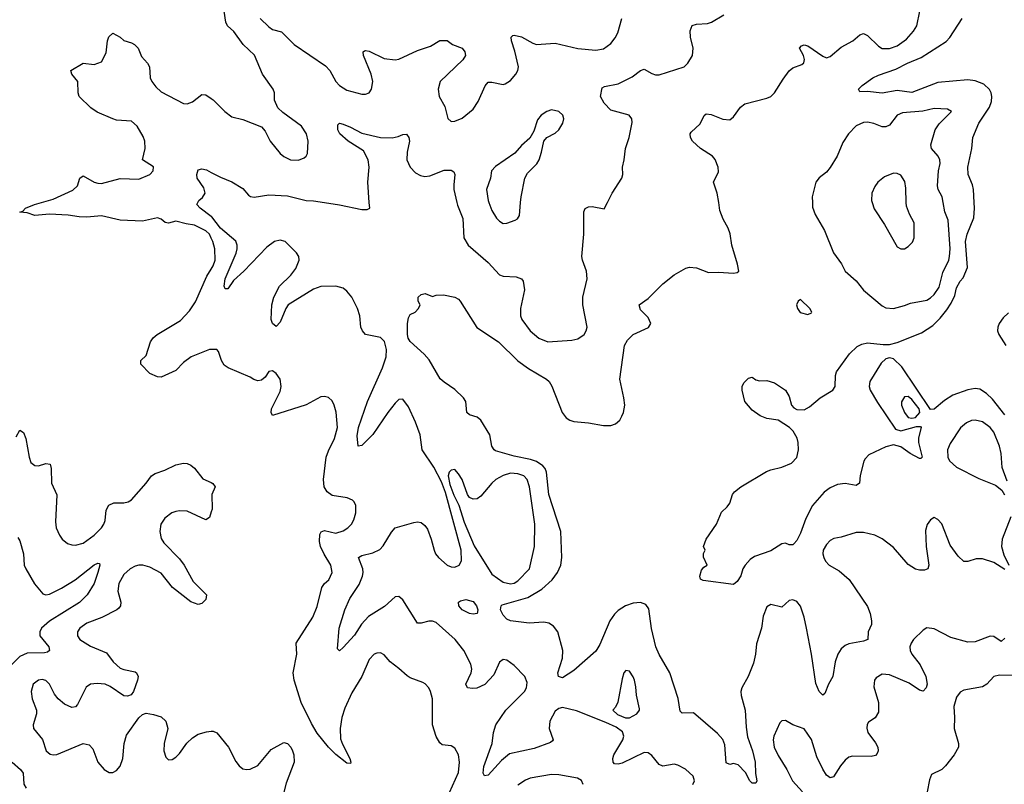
# Model space of a CAD drawing. Header units: inches. Extents: x 1834610 to 2027685, y 642842 to 774116.
# Tile 350 of 632: x 1968969 to 1974267, y 686871 to 690983. Entities that reach past the tile are written whole.
import ezdxf

# ---------------------------------------------------------------- set-up
doc = ezdxf.new("R2010")
doc.units = ezdxf.units.IN
doc.header["$MEASUREMENT"] = 0
for name, color, linetype in [('B9668', 7, 'Continuous'), ('B9669', 7, 'Continuous'), ('B9678', 7, 'Continuous'), ('B9679', 7, 'Continuous')]:
    doc.layers.add(name, color=color, linetype=linetype)

msp = doc.modelspace()

# ---------------------------------------------------------------- linework, layer by layer
at = {"layer": 'B9668', "color": 5}
for points, elevation in [([(1970000, 689808.2), (1969990, 689829.8), (1969970, 689847.1), (1969910, 689878.1), (1969864.6, 689884.6), (1969810, 689899.8), (1969770, 689888.6), (1969751.6, 689891.6), (1969730.4, 689910.4), (1969710, 689917.9), (1969630, 689899.6), (1969510, 689905), (1969410, 689927.9), (1969330, 689920.7), (1969290, 689922.3), (1969230, 689932.5), (1969130, 689936.7), (1969050, 689929.9), (1969010, 689944.2), (1968970, 689948.7), (1968986.6, 689953.4), (1969001.2, 689970), (1969049.3, 689990), (1969086.4, 690000)], 280), ([(1970000, 689925.2), (1969939.7, 689970), (1969922.9, 689990), (1969927.6, 690000)], 260), ([(1970000, 689209.8), (1969990, 689209.8), (1969892, 689170), (1969850, 689140.3), (1969810, 689096.4), (1969730, 689060.3), (1969710, 689062.2), (1969670, 689081.1), (1969621.6, 689130), (1969621.2, 689150), (1969650, 689176.3), (1969672.9, 689250), (1969687.8, 689272.2), (1969709.5, 689290.5), (1969834.2, 689365.8), (1969883.3, 689416.7), (1969914.6, 689465.4), (1969976.8, 689603.2), (1970000, 689642)], 280), ([(1968950, 688739.3), (1968970, 688776.3), (1968990, 688763), (1969002.6, 688730), (1969019.4, 688630), (1969030, 688601.7), (1969050, 688586), (1969070, 688582.8), (1969110, 688596), (1969132.8, 688592.8), (1969138.5, 688570), (1969141.2, 688490), (1969168.4, 688428.4), (1969162, 688282), (1969165, 688250), (1969183.6, 688210), (1969198.7, 688190), (1969226.2, 688166.2), (1969250, 688158), (1969270, 688157.6), (1969310, 688168.5), (1969370, 688211.1), (1969408.7, 688250), (1969422.2, 688270), (1969428.9, 688290), (1969434.3, 688345.7), (1969448.2, 688371.8), (1969475, 688385), (1969530, 688384.7), (1969553.3, 688390), (1969570, 688401.5), (1969650.4, 688489.6), (1969678.3, 688530), (1969697.3, 688542.7), (1969750, 688560.2), (1969810, 688589.1), (1969850, 688597.3), (1969870, 688596.1), (1969890, 688587.8), (1969910, 688570.2), (1969954.6, 688514.6), (1970000, 688493.5)], 280), ([(1970000, 688335.6), (1969990, 688306.6), (1969970, 688293.3), (1969870, 688340.2), (1969830, 688342.2), (1969810, 688337.5), (1969788.7, 688330), (1969750, 688302.6), (1969729.3, 688270), (1969722.6, 688230), (1969730, 688193.4), (1969745, 688170), (1969830, 688082.8), (1969854, 688050), (1969902.2, 687962.2), (1969974.4, 687890), (1969970, 687864.5), (1969950, 687843), (1969930, 687837.2), (1969890, 687851.9), (1969791, 687930), (1969730, 688006.6), (1969670, 688038.3), (1969631.1, 688048.9), (1969611, 688049), (1969590, 688044.5), (1969563.7, 688030), (1969530, 687998.9), (1969503.5, 687950), (1969496.9, 687910), (1969513.6, 687850), (1969511.5, 687830), (1969502.2, 687817.8), (1969491.6, 687808.4), (1969411.6, 687768.4), (1969330, 687737.1), (1969292.9, 687710), (1969280.3, 687690), (1969280.9, 687670), (1969292.9, 687650), (1969350, 687614.5), (1969437.2, 687577.2), (1969471.7, 687530), (1969510, 687496), (1969530, 687487.4), (1969590, 687475.5), (1969597.3, 687470), (1969606, 687450), (1969603.1, 687430), (1969581.6, 687370), (1969568.4, 687351.6), (1969550, 687344.5), (1969530, 687347.3), (1969456.9, 687396.9), (1969430, 687409.8), (1969386.4, 687413.6), (1969350.3, 687409.7), (1969327.3, 687392.7), (1969280.9, 687299.1), (1969270, 687287.2), (1969250, 687283.9), (1969210, 687302.4), (1969176.8, 687330), (1969156.1, 687356.1), (1969129.8, 687409.8), (1969110, 687429.7), (1969090, 687434), (1969070, 687431.1), (1969042.6, 687410), (1969030.3, 687370), (1969035.8, 687330), (1969059.3, 687270), (1969059.7, 687250), (1969042.2, 687190), (1969043.9, 687170), (1969091.6, 687111.6), (1969111.2, 687051.2), (1969133.6, 687033.6), (1969150, 687029), (1969170, 687031.5), (1969310, 687090.2), (1969343, 687083), (1969362, 687062), (1969390.3, 686990), (1969423.1, 686950), (1969450, 686934.9), (1969470, 686934.9), (1969490, 686945.3), (1969510, 686968.7), (1969524.6, 687010), (1969531.8, 687090), (1969544.8, 687135.2), (1969610, 687228.2), (1969630, 687246.4), (1969650, 687253.7), (1969690, 687246.7), (1969730, 687232.7), (1969755.5, 687210), (1969765.5, 687170), (1969746, 687090), (1969744.9, 687050), (1969756.3, 687016.3), (1969770, 687002.8), (1969790, 687004), (1969810, 687016.3), (1969830, 687036.3), (1969868.4, 687091.6), (1969899.3, 687120.7), (1969930, 687141.1), (1969973.7, 687153.7), (1970000, 687155.6)], 280), ([(1968958.9, 688198.9), (1968970, 688181), (1968989.3, 688110), (1968993.5, 688050), (1969002.2, 688030), (1969048.5, 687948.5), (1969094.4, 687894.4), (1969110, 687890.2), (1969130, 687893.7), (1969194.9, 687925.1), (1969267.2, 687970), (1969370, 688050.3), (1969390, 688060.5), (1969398, 688058), (1969400.5, 688050), (1969390.2, 688010.2), (1969370, 687951.6), (1969333, 687890), (1969290.8, 687849.2), (1969130, 687747.7), (1969087.3, 687710), (1969077.4, 687690), (1969078, 687670), (1969125.2, 687610), (1969130.2, 687589.8), (1969119, 687581), (1969102.7, 687577.3), (1969010, 687576.5), (1968970, 687558.8), (1968920.9, 687510)], 260), ([(1968929.6, 686989.6), (1968974, 686950), (1968987.2, 686930), (1968991.3, 686871.3), (1969004.6, 686850)], 260)]:
    msp.add_lwpolyline(points, dxfattribs=dict(at, elevation=elevation))
at = {"layer": 'B9669', "color": 5}
for points, elevation in [([(1969086.4, 690000), (1969150, 690017.1), (1969254.5, 690065.5), (1969280.2, 690090), (1969293, 690130), (1969310, 690143.6), (1969370, 690110.1), (1969390, 690103.5), (1969410, 690103), (1969510, 690129.5), (1969610, 690126.3), (1969669.6, 690150), (1969687.8, 690170), (1969690, 690192.7), (1969629.6, 690230), (1969644.4, 690290), (1969641.8, 690330), (1969634.3, 690354.3), (1969602, 690410), (1969570, 690437.2), (1969490, 690443), (1969470, 690449.3), (1969386.6, 690486.6), (1969352.7, 690510), (1969288.8, 690570), (1969283.5, 690590), (1969282.2, 690650), (1969249.6, 690690), (1969243.7, 690710), (1969310, 690748.8), (1969370, 690743.1), (1969410, 690756.4), (1969435.3, 690804.7), (1969441.7, 690870), (1969448.3, 690891.7), (1969470, 690910.6), (1969510, 690888.4), (1969530, 690870.5), (1969570, 690859.5), (1969587.3, 690850), (1969606.4, 690830), (1969624.7, 690784.7), (1969656.9, 690750), (1969667.9, 690730), (1969671.3, 690670), (1969680.8, 690650), (1969701.5, 690621.5), (1969730, 690595.9), (1969850, 690532.9), (1969870, 690530.1), (1969899.3, 690540.7), (1969950, 690580.7), (1969970, 690578.8), (1970000, 690558.8)], 280), ([(1969927.6, 690000), (1969932.3, 690010), (1969953.5, 690026.5), (1969966.9, 690050), (1969959.5, 690079.5), (1969923.5, 690130), (1969921.6, 690150), (1969930, 690174.9), (1969950, 690181.5), (1969975, 690175), (1970000, 690161.9)], 260)]:
    msp.add_lwpolyline(points, dxfattribs=dict(at, elevation=elevation))
at = {"layer": 'B9678', "color": 5}
for points, elevation in [([(1970609.2, 690000), (1970690, 689987.6), (1970810, 689962.4), (1970838.5, 689961.5), (1970852.6, 689970), (1970850.5, 690000)], 260), ([(1974270, 688025.7), (1974210, 688062.8), (1974150, 688083.5), (1974116.1, 688083.9), (1974070, 688069.6), (1974049.6, 688069.6), (1974018.6, 688098.6), (1973976.4, 688156.4), (1973930, 688272.3), (1973910, 688294.5), (1973890, 688305.2), (1973870, 688294), (1973852.5, 688267.5), (1973843.4, 688236.6), (1973847.2, 688150), (1973860.5, 688050), (1973854.8, 688030), (1973837.6, 688022.4), (1973810, 688022.6), (1973790, 688028.5), (1973750, 688052.2), (1973670, 688144.4), (1973610, 688191.2), (1973570, 688211.2), (1973510, 688224.7), (1973470, 688224.2), (1973390, 688199.6), (1973350, 688193), (1973330, 688181.3), (1973310, 688160.5), (1973293.1, 688130), (1973290.3, 688110), (1973295.3, 688090), (1973305.3, 688070), (1973324.2, 688050), (1973378, 688018), (1973431.8, 687971.8), (1973530, 687826.8), (1973544.4, 687790), (1973552.7, 687750), (1973552.4, 687730), (1973534.4, 687690), (1973533.4, 687650), (1973510, 687639.7), (1973430, 687626.6), (1973410, 687616.8), (1973390, 687599.7), (1973372, 687570), (1973356.5, 687530), (1973344.2, 687450), (1973320.3, 687410), (1973300.5, 687359.5), (1973290, 687349.6), (1973270, 687369.6), (1973252.4, 687412.4), (1973229.9, 687570), (1973202.6, 687710), (1973189.3, 687770), (1973170, 687828.2), (1973150, 687854.3), (1973130, 687863.6), (1973110, 687859.3), (1973070, 687822.7), (1973010, 687837), (1972990, 687826), (1972970, 687775.3), (1972961.3, 687710), (1972934.3, 687625.7), (1972929.1, 687570), (1972917, 687523), (1972888.6, 687451.4), (1972854.5, 687390), (1972849.5, 687370), (1972851.1, 687348.9), (1972873.3, 687270), (1972878.3, 687178.3), (1972886.1, 687126.1), (1972911.6, 687050), (1972926, 686990), (1972928.6, 686928.6), (1972935.3, 686890), (1972930, 686877.2), (1972910, 686876.9), (1972896.9, 686890), (1972874.2, 686934.2), (1972835.2, 686975.2), (1972810, 686983.1), (1972790, 686978), (1972770, 686986.6), (1972763.8, 687083.8), (1972751.8, 687111.8), (1972723.1, 687143.1), (1972595.2, 687255.2), (1972533.8, 687253.8), (1972523.5, 687263.5), (1972513, 687333), (1972467.7, 687470), (1972410, 687569.7), (1972392.9, 687610), (1972368.3, 687708.3), (1972353.9, 687813.9), (1972338.3, 687838.3), (1972310, 687848), (1972270, 687845), (1972229.2, 687830.8), (1972190, 687805.2), (1972170, 687786.2), (1972144.1, 687750), (1972090, 687622.4), (1972070, 687587.1), (1971950, 687483.1), (1971890, 687444), (1971868.2, 687450), (1971864.7, 687470), (1971889.7, 687550), (1971891.1, 687590), (1971864.5, 687690), (1971841.7, 687721.7), (1971817.1, 687737.1), (1971790, 687743.2), (1971710, 687737.7), (1971610, 687749.9), (1971590, 687759.1), (1971570, 687780.3), (1971556.9, 687810), (1971559.3, 687830), (1971564.8, 687835.2), (1971703.8, 687876.2), (1971779.1, 687920.9), (1971834.3, 687970), (1971862.9, 688010), (1971881.1, 688050), (1971886, 688090), (1971880.2, 688230), (1971815.7, 688430), (1971803.5, 688550), (1971796.2, 688570), (1971784.5, 688584.5), (1971750, 688606.5), (1971717.5, 688617.5), (1971630, 688635.3), (1971530, 688663.5), (1971521.7, 688670), (1971509, 688690), (1971499.4, 688750), (1971450, 688828.4), (1971430, 688845.1), (1971390, 688858.3), (1971375.1, 688870), (1971368.9, 688930), (1971357.6, 688950), (1971310, 688994.8), (1971253, 689033), (1971232.1, 689052.1), (1971172.9, 689152.9), (1971144.7, 689184.7), (1971070, 689251.5), (1971059.3, 689270), (1971055.3, 689290), (1971055.8, 689350), (1971061, 689379), (1971070, 689398), (1971098, 689410), (1971115.3, 689430), (1971124, 689450), (1971113.2, 689470), (1971114, 689490), (1971130, 689506), (1971150.4, 689510.4), (1971190, 689494.8), (1971210, 689500.7), (1971250, 689502.8), (1971310, 689490.8), (1971330, 689480.7), (1971339.1, 689470), (1971428.2, 689328.2), (1971545.3, 689250), (1971648.9, 689148.9), (1971707.6, 689107.6), (1971804.4, 689050), (1971817.6, 689037.6), (1971832.3, 689012.3), (1971888.6, 688870), (1971910, 688842.2), (1971928.6, 688828.6), (1971950, 688821.9), (1972030, 688814.6), (1972110, 688800.9), (1972150, 688801.2), (1972175.6, 688810), (1972198.3, 688830), (1972209.7, 688850), (1972218, 688870), (1972224.5, 688910), (1972220.4, 688950), (1972197.6, 689050), (1972223.5, 689230), (1972239.8, 689260.2), (1972269.8, 689290.2), (1972352.9, 689327.1), (1972365.1, 689350), (1972350, 689380.7), (1972310, 689422), (1972302, 689450), (1972350, 689484), (1972430, 689562.4), (1972490, 689610.3), (1972552.7, 689647.3), (1972572.3, 689652.3), (1972610, 689648.7), (1972676.2, 689623.8), (1972730, 689625.5), (1972810, 689620.5), (1972830, 689622.8), (1972839, 689630), (1972832.1, 689667.9), (1972800.4, 689770), (1972792, 689832), (1972781.5, 689861.5), (1972753.6, 689910), (1972737.1, 689957.1), (1972730.5, 690000)], 240), ([(1971322.1, 690000), (1971325.5, 689985.5), (1971353.5, 689913.5), (1971358.9, 689810), (1971382.6, 689770), (1971490, 689677.2), (1971550, 689610.4), (1971570, 689603.1), (1971639.9, 689599.9), (1971668.7, 689588.7), (1971677.5, 689577.5), (1971685.3, 689530), (1971663.6, 689430), (1971663.2, 689390), (1971670.3, 689370), (1971716.1, 689310), (1971762, 689270), (1971811.2, 689251.2), (1971940.6, 689259.4), (1971972.7, 689267.3), (1972006, 689290), (1972017.2, 689310), (1972022, 689330), (1971998.7, 689450), (1971999.8, 689490), (1972023, 689590), (1972018.3, 689630), (1971997.2, 689690), (1971994.6, 689710), (1972005, 689830), (1972004.5, 689950), (1972012.5, 689967.5), (1972030, 689977.3), (1972050, 689979.1), (1972114.6, 689965.4), (1972131.6, 690000)], 260), ([(1971494, 690000), (1971510, 689956.3), (1971535.5, 689915.5), (1971550, 689899.3), (1971570, 689887.3), (1971590, 689888), (1971635.5, 689904.5), (1971647.2, 689912.8), (1971658.7, 689930), (1971664.6, 690000)], 280), ([(1974270, 688857.4), (1974202.6, 688942.6), (1974171.9, 688971.9), (1974135.6, 688995.6), (1974110, 689000.3), (1974070, 688993.1), (1973990, 688964), (1973945.3, 688934.7), (1973890, 688888.1), (1973870, 688886.4), (1973716.4, 689116.4), (1973670, 689159.3), (1973650, 689164.5), (1973630, 689159.1), (1973604.8, 689135.2), (1973543.4, 689036.6), (1973539.3, 689010), (1973545.4, 688990), (1973584, 688924), (1973681.6, 688781.6), (1973710, 688771.5), (1973794.6, 688794.6), (1973815.7, 688795.7), (1973820.2, 688790), (1973806, 688734), (1973805.4, 688710), (1973825.5, 688630), (1973817.8, 688622.2), (1973810, 688622.2), (1973759.8, 688650), (1973710, 688686.4), (1973670, 688695.8), (1973630, 688685), (1973538, 688642), (1973517.9, 688622.1), (1973511.7, 688608.3), (1973492.1, 688532.1), (1973488, 688490), (1973470, 688478), (1973410, 688488.5), (1973370, 688483.6), (1973330, 688465.5), (1973297.7, 688442.3), (1973234.9, 688370), (1973199.8, 688300.2), (1973170, 688222), (1973150, 688182.7), (1973135.3, 688164.7), (1973130, 688159.3), (1973110, 688158), (1973090, 688167), (1973070, 688163.7), (1973010, 688126.9), (1972923.5, 688096.5), (1972900.3, 688079.7), (1972872.6, 688050), (1972860.3, 688030), (1972850, 687992.7), (1972830, 687960.9), (1972810, 687945.2), (1972646, 687966), (1972633.2, 687973.2), (1972629.3, 687990), (1972638, 688022), (1972650, 688038), (1972668, 688050), (1972648.4, 688091.6), (1972648.4, 688111.6), (1972658, 688130), (1972648, 688150), (1972662, 688190), (1972718, 688270), (1972745.2, 688334.8), (1972776.5, 688363.5), (1972790, 688382), (1972804, 688430), (1972815.5, 688444.5), (1972848.7, 688470), (1972987.3, 688552.7), (1973010, 688562.6), (1973070, 688576.5), (1973121.3, 688598.7), (1973151.1, 688628.9), (1973160.2, 688670), (1973158.5, 688710), (1973152.6, 688732.6), (1973130.5, 688770.5), (1973110.6, 688790.6), (1973050, 688829.7), (1972990, 688838.7), (1972953.1, 688853.1), (1972910, 688882.7), (1972870, 688929.2), (1972856, 688990), (1972857.2, 689010), (1972865.2, 689030), (1972890, 689056), (1972910, 689061), (1972930, 689046), (1972950, 689041), (1972990, 689042.8), (1973030, 689030.7), (1973090.3, 688990.3), (1973110, 688956), (1973122.6, 688910), (1973135.3, 688895.3), (1973150, 688886.7), (1973190, 688885), (1973219.4, 688900.6), (1973275.8, 688950), (1973344.2, 688990), (1973356.9, 689010), (1973359.5, 689070), (1973364.5, 689090), (1973434, 689186), (1973475.3, 689224.7), (1973501.2, 689238.8), (1973530, 689245.5), (1973615.9, 689235.9), (1973650, 689236.8), (1973690, 689246.4), (1973821.1, 689298.9), (1973881.9, 689338.1), (1973922.4, 689377.6), (1973957.8, 689422.2), (1973980.6, 689459.4), (1973999.9, 689500.1), (1974010, 689540.5), (1974030, 689577.1), (1974045.1, 689594.9), (1974069.4, 689650), (1974058.8, 689790), (1974067, 689830), (1974102.4, 689917.6), (1974106.8, 689970), (1974105.1, 690000)], 220), ([(1973234.7, 690000), (1973235.8, 689975.8), (1973250, 689934.8), (1973300.3, 689850), (1973348.5, 689728.5), (1973390.7, 689670), (1973410.7, 689630), (1973470, 689579.5), (1973510, 689528.5), (1973610, 689444.6), (1973630, 689433.7), (1973670, 689430.3), (1973730, 689446.7), (1973762.2, 689457.8), (1973850, 689475.5), (1973870, 689486.7), (1973890, 689505.8), (1973915.9, 689544.1), (1973936.4, 689623.6), (1973967.7, 689690), (1973972.8, 689710), (1973974.8, 689750), (1973964.5, 689904.5), (1973947.5, 689950), (1973938.3, 690000)], 240), ([(1973556.1, 690000), (1973566.7, 689966.7), (1973621.8, 689881.8), (1973690, 689761), (1973710, 689750.8), (1973730, 689750.8), (1973750, 689762.8), (1973773.1, 689786.9), (1973781.6, 689810), (1973781.1, 689890), (1973756.5, 689936.5), (1973740, 689980), (1973739.6, 690000)], 260), ([(1972590.7, 686870), (1972599.4, 686890), (1972593.6, 686913.6), (1972551.5, 686951.5), (1972510, 686974.4), (1972490, 686978.9), (1972430, 686968.3), (1972410, 686976.4), (1972370, 687026), (1972350, 687040.4), (1972330, 687041.7), (1972210, 686985), (1972190, 686979.3), (1972170, 686981.3), (1972162, 686990), (1972159.8, 687010), (1972166.3, 687030), (1972215, 687110), (1972219.1, 687130), (1972212.2, 687152.2), (1972178.3, 687178.3), (1972123.5, 687203.5), (1971965.3, 687265.3), (1971890, 687284.1), (1971870, 687279.1), (1971850, 687263.4), (1971822.3, 687210), (1971817.6, 687170), (1971838.9, 687110), (1971836.2, 687103.8), (1971825.1, 687094.9), (1971736.5, 687063.5), (1971605.3, 687034.7), (1971560.8, 686999.2), (1971490, 686919.7), (1971470, 686916.2), (1971463.8, 686930), (1971466.3, 686966.3), (1971510.8, 687090), (1971518.3, 687150), (1971531.2, 687190), (1971584.5, 687270), (1971685.2, 687370), (1971696.7, 687390), (1971699, 687419), (1971686.3, 687450), (1971630, 687509.9), (1971590, 687539.1), (1971570, 687542.8), (1971550, 687527.6), (1971520.8, 687459.2), (1971472.7, 687407.3), (1971428.4, 687388.4), (1971405.2, 687385.2), (1971379.3, 687390), (1971369.7, 687410), (1971398.7, 687470), (1971402.2, 687490), (1971397, 687517), (1971358.7, 687590), (1971312.4, 687650), (1971210, 687740.2), (1971190, 687748), (1971170, 687748.9), (1971130, 687737.6), (1971110, 687738), (1971030, 687863.6), (1971010, 687881.6), (1970990, 687878.9), (1970932.4, 687827.6), (1970846.4, 687773.6), (1970808.2, 687731.8), (1970770, 687673.7), (1970710, 687606.3), (1970689.3, 687589.3), (1970680.1, 687600.1), (1970688.9, 687711.1), (1970719.3, 687810), (1970744.8, 687870), (1970795, 687945), (1970813.1, 687990), (1970817.6, 688010), (1970815.3, 688030), (1970791.8, 688090), (1970810, 688101.7), (1970870, 688116.5), (1970906.6, 688133.4), (1970925.8, 688154.2), (1970970, 688227.7), (1970990, 688250.5), (1971090, 688279.3), (1971110, 688282.4), (1971130, 688279.3), (1971150, 688263), (1971162.6, 688242.6), (1971183.6, 688190), (1971198.5, 688130), (1971206.9, 688110), (1971223.2, 688090), (1971270, 688050.2), (1971290, 688040.6), (1971310, 688038.8), (1971334.5, 688050), (1971346.9, 688073.1), (1971344.1, 688130), (1971259.5, 688439.5), (1971238.2, 688498.2), (1971197.2, 688577.2), (1971134, 688670), (1971123.2, 688750), (1971098.2, 688818.2), (1971061.3, 688901.3), (1971030, 688941.4), (1971010, 688939.8), (1970990, 688920.3), (1970949.4, 688870), (1970870, 688752.2), (1970810, 688693.6), (1970789.8, 688689.8), (1970784.7, 688744.7), (1970792, 688790), (1970840.5, 688930), (1970921.1, 689110), (1970940.6, 689170), (1970942.9, 689210), (1970932, 689252), (1970910, 689274.2), (1970830, 689289.6), (1970813, 689310), (1970804.8, 689330), (1970799.4, 689390), (1970787.3, 689430), (1970755.6, 689490), (1970730, 689523.1), (1970710, 689539.1), (1970669.9, 689549.9), (1970590, 689548.1), (1970550, 689533.2), (1970414, 689450), (1970400.7, 689430), (1970370, 689357.2), (1970350, 689332.7), (1970330, 689349.5), (1970322.4, 689370), (1970326.7, 689450), (1970335.8, 689490), (1970367.6, 689550), (1970428.8, 689610), (1970454.6, 689645.4), (1970473.5, 689690), (1970471.7, 689710), (1970458, 689730), (1970397.6, 689790), (1970370, 689797.1), (1970340.3, 689790), (1970299.4, 689760.6), (1970175.3, 689630), (1970120, 689580), (1970090, 689535.1), (1970075.3, 689535.3), (1970069.8, 689549.8), (1970074.5, 689590), (1970133.3, 689726.7), (1970140.1, 689750), (1970139.9, 689770), (1970131.5, 689791.5), (1970050, 689862.4), (1970003, 689923), (1970000, 689925.2)], 260), ([(1970000, 689642), (1970010, 689658.8), (1970021.9, 689690), (1970019.3, 689750), (1970008.4, 689790), (1970000, 689808.2)], 280), ([(1974290, 689406.3), (1974260, 689380), (1974239.3, 689350), (1974232.4, 689330), (1974230.9, 689310), (1974236.8, 689290), (1974275.1, 689230)], 220), ([(1971265.8, 686790), (1971330, 686933.4), (1971335.6, 686990), (1971329.8, 687030), (1971310, 687065.1), (1971290, 687076.9), (1971243.1, 687083.1), (1971230, 687093.3), (1971210, 687127.8), (1971190.4, 687190.4), (1971189.8, 687329.8), (1971179.7, 687370), (1971169.8, 687389.8), (1971150.9, 687410.9), (1971138.2, 687418.2), (1971070, 687443.1), (1971053.4, 687453.4), (1971010, 687494.3), (1970962.9, 687530), (1970930, 687567), (1970910, 687577.6), (1970890, 687576.9), (1970877.3, 687570), (1970850, 687542), (1970809.3, 687450), (1970756.5, 687363.5), (1970719.4, 687280.6), (1970702.1, 687230), (1970692.9, 687170), (1970695.5, 687115.5), (1970705.7, 687085.7), (1970744.9, 687010), (1970751.6, 686990), (1970750, 686982), (1970730, 686983.6), (1970670, 687030.9), (1970630.9, 687070), (1970570, 687145.1), (1970538.6, 687198.6), (1970483.7, 687310), (1970446.6, 687430), (1970441.2, 687470), (1970459.8, 687570), (1970456, 687630), (1970547, 687770), (1970570, 687827.7), (1970595.6, 687930), (1970609.7, 687950), (1970632.1, 687970), (1970650.7, 688010), (1970644, 688050), (1970607.9, 688107.9), (1970588.4, 688150), (1970582.5, 688177.5), (1970584.9, 688215.1), (1970591.3, 688228.7), (1970610, 688236.4), (1970670, 688221.8), (1970710, 688233.6), (1970735.1, 688250), (1970754, 688270), (1970767.2, 688292.8), (1970778, 688330), (1970777.7, 688370), (1970769.8, 688389.8), (1970759.1, 688399.1), (1970730.7, 688410.7), (1970650, 688423.5), (1970623.2, 688443.2), (1970607.6, 688470), (1970603.1, 688510), (1970618.2, 688630), (1970630, 688664.4), (1970663.2, 688730), (1970678.4, 688790), (1970672, 688872), (1970661.7, 688910), (1970650, 688932.7), (1970630, 688951.8), (1970610, 688956.2), (1970590, 688954), (1970510, 688911), (1970330, 688854), (1970322, 688870), (1970324.2, 688890), (1970370, 688983), (1970376.2, 689010), (1970370.8, 689050), (1970350, 689080.5), (1970330, 689095.1), (1970310, 689091.8), (1970290, 689060.5), (1970270, 689045.1), (1970250, 689041.1), (1970228.5, 689048.5), (1970210, 689060.7), (1970091, 689111), (1970070, 689125.6), (1970054.3, 689150), (1970039.3, 689199.3), (1970029.7, 689209.7), (1970000, 689209.8)], 280), ([(1974282, 688502), (1974254.8, 688574.8), (1974249.5, 688650), (1974241.9, 688690), (1974210, 688765.3), (1974190, 688790.6), (1974150, 688819.4), (1974110.2, 688829.8), (1974090, 688827.7), (1974064.4, 688815.6), (1974031.6, 688788.4), (1973975.8, 688704.2), (1973961.8, 688670), (1973962.7, 688630), (1973972.7, 688610), (1974010, 688576.3), (1974130, 688515.1), (1974219.7, 688479.7), (1974253, 688453), (1974268.1, 688428.1)], 240), ([(1970000, 688493.5), (1970009.2, 688489.2), (1970021.1, 688470), (1970003.7, 688430), (1970005, 688350), (1970000, 688335.6)], 280), ([(1974302, 688310), (1974254.9, 688190), (1974251.1, 688150), (1974264.3, 688104.3), (1974291.8, 688050)], 240), ([(1974270, 687656), (1974250, 687639.5), (1974210, 687666.3), (1974190, 687668.2), (1974110, 687636.4), (1974070, 687634.3), (1973980.1, 687660.1), (1973890, 687707.6), (1973850, 687711.8), (1973830, 687699.5), (1973778.4, 687650), (1973765.3, 687630), (1973759.5, 687610), (1973761.1, 687590), (1973768.8, 687570), (1973813.9, 687513.9), (1973844.5, 687450), (1973852, 687410), (1973846.4, 687390), (1973830, 687371.8), (1973810, 687376.9), (1973754.9, 687414.9), (1973650, 687460.3), (1973610, 687462.6), (1973577.2, 687442.8), (1973568.5, 687430), (1973564.2, 687395.8), (1973590.3, 687310), (1973590, 687258), (1973572.1, 687227.9), (1973535.9, 687204.1), (1973528.3, 687191.7), (1973526.6, 687173.4), (1973532.7, 687150), (1973573.9, 687093.9), (1973586, 687070), (1973588.4, 687050), (1973583.4, 687036.6), (1973574.3, 687025.7), (1973550, 687019.7), (1973450, 687021.7), (1973430, 687017.4), (1973410, 687000.5), (1973386.5, 686970), (1973348.5, 686911.5), (1973330, 686906), (1973323.7, 686910), (1973310, 686920.7), (1973290, 686951.6), (1973258.4, 687018.4), (1973230, 687111.3), (1973190, 687169.5), (1973130, 687189.7), (1973090, 687213.6), (1973070, 687211.8), (1973059.2, 687200.8), (1973027.1, 687130), (1973023.5, 687110), (1973029.4, 687070), (1973050, 687025.7), (1973097.2, 686950), (1973128.1, 686890), (1973180.9, 686830)], 260), ([(1974310, 687456.3), (1974241.7, 687458.3), (1974210.3, 687449.7), (1974173, 687410), (1974150, 687395.8), (1974050, 687376.8), (1974030, 687366), (1974010, 687339.5), (1973995.5, 687290), (1973999.6, 687230), (1973996.9, 687170), (1974020.7, 687090), (1974019.7, 687070), (1973996.3, 687030), (1973950.1, 686969.9), (1973930, 686951), (1973875.8, 686924.2), (1973864.6, 686895.4), (1973851.7, 686830)], 280), ([(1970000, 687155.6), (1970010, 687156.4), (1970030, 687147.7), (1970092.7, 687070), (1970132.8, 686992.8), (1970150, 686970.5), (1970170, 686954.4), (1970190, 686950.3), (1970210, 686952.8), (1970250, 686972.2), (1970322.7, 687057.3), (1970390, 687095.8), (1970410, 687090.4), (1970428.5, 687070), (1970438, 687050), (1970444.6, 687030), (1970446.7, 686990), (1970403.1, 686876.9), (1970371.4, 686750)], 280), ([(1972000.7, 686870), (1971991.2, 686891.2), (1971970, 686904.5), (1971870, 686922), (1971830, 686924.1), (1971716.1, 686903.9), (1971690, 686893.3), (1971650, 686865.3)], 280)]:
    msp.add_lwpolyline(points, dxfattribs=dict(at, elevation=elevation))
for points, elevation in [([(1973170, 689479), (1973158, 689470), (1973148.5, 689450), (1973153.4, 689430), (1973169, 689409), (1973210, 689397.3), (1973230, 689406), (1973232, 689410), (1973221.2, 689430)], 240), ([(1973750, 688956), (1973730, 688955.1), (1973713, 688927), (1973713.4, 688910), (1973730.1, 688870), (1973750, 688844.4), (1973770, 688839.8), (1973790, 688843.6), (1973812.3, 688870), (1973808.8, 688890), (1973770, 688939.9)], 240), ([(1971310, 688563.7), (1971290, 688560.9), (1971280.5, 688550), (1971274.4, 688530), (1971283.6, 688483.6), (1971305.1, 688425.1), (1971331.8, 688371.8), (1971361, 688281), (1971414.1, 688154.1), (1971510, 688000.3), (1971570, 687958), (1971610, 687949), (1971630, 687953.1), (1971650, 687965), (1971712.7, 688030), (1971739.8, 688150), (1971740.5, 688270), (1971711.4, 688471.4), (1971699.8, 688510), (1971681.1, 688530), (1971650, 688540.2), (1971610, 688543.7), (1971570, 688532.2), (1971531.7, 688510), (1971509.1, 688490.9), (1971450, 688421.1), (1971430, 688406.9), (1971410, 688403.5), (1971390, 688413.6), (1971379.1, 688430), (1971350, 688509.6), (1971330, 688540.7)], 260), ([(1971410, 687785.3), (1971390, 687788.9), (1971350, 687808.5), (1971332, 687830), (1971329.6, 687850.4), (1971341.6, 687858.4), (1971370, 687864.9), (1971410, 687854.2), (1971427.9, 687830), (1971434.8, 687810), (1971430, 687788.8)], 240), ([(1972230, 687482.7), (1972220.5, 687470), (1972210, 687438), (1972188.4, 687311.6), (1972174.9, 687285.1), (1972161, 687270), (1972185.7, 687245.7), (1972228.7, 687228.7), (1972250, 687228.7), (1972289.3, 687250), (1972304.5, 687270), (1972304.1, 687275.9), (1972287.3, 687350), (1972284.5, 687395.5), (1972276.9, 687430), (1972270, 687449), (1972250, 687479.3)], 260)]:
    msp.add_lwpolyline(points, close=True, dxfattribs=dict(at, elevation=elevation))
at = {"layer": 'B9679', "color": 5}
for points, elevation in [([(1970000, 690558.8), (1970010, 690552.2), (1970072.8, 690490), (1970110, 690460.8), (1970170, 690446), (1970270, 690407.7), (1970290, 690382.8), (1970317.6, 690330), (1970370, 690264.4), (1970390, 690247.2), (1970426.8, 690230), (1970470, 690227), (1970500.1, 690239.9), (1970511.2, 690248.8), (1970517.1, 690262.9), (1970522.2, 690330), (1970512.1, 690370), (1970486.3, 690410), (1970384.8, 690484.8), (1970358.7, 690510), (1970340.5, 690550), (1970339.7, 690590), (1970332.4, 690610), (1970276.1, 690690), (1970232.7, 690792.7), (1970171.8, 690850), (1970120.6, 690920.6), (1970088.2, 690950), (1970078.5, 690970), (1970068.6, 691030)], 280), ([(1970263.1, 690990), (1970310, 690944.2), (1970330, 690931.1), (1970377.8, 690917.8), (1970446, 690850), (1970615, 690735), (1970638.4, 690710), (1970670.3, 690650), (1970690.3, 690630), (1970730, 690605), (1970810, 690583.2), (1970830, 690582), (1970850, 690590.6), (1970861.3, 690610), (1970868.6, 690650), (1970860.8, 690690), (1970819.7, 690790), (1970818, 690810), (1970824, 690816), (1970830, 690818.4), (1970850, 690813.1), (1970930, 690775.2), (1970990, 690767.3), (1971010, 690770.3), (1971110, 690817.6), (1971179.6, 690840.4), (1971230, 690871), (1971270, 690870.7), (1971298, 690850), (1971350, 690830.5), (1971364.9, 690810), (1971367.3, 690790), (1971352.8, 690767.2), (1971231.5, 690650), (1971220.2, 690610), (1971226.5, 690570), (1971257.2, 690517.2), (1971272.3, 690452.3), (1971290, 690435.5), (1971310, 690437.6), (1971350, 690453.1), (1971410, 690502.6), (1971436.6, 690543.4), (1971473.1, 690626.9), (1971490, 690647.3), (1971510, 690647.3), (1971570, 690634.8), (1971582, 690638), (1971610, 690656), (1971639.3, 690690), (1971649.5, 690710), (1971653, 690730), (1971634.2, 690814.2), (1971616.2, 690870), (1971613.2, 690890), (1971622, 690898), (1971630, 690900.5), (1971670, 690890.3), (1971730, 690856.4), (1971750, 690850.4), (1971850, 690857.8), (1971972.2, 690827.8), (1972070, 690819.6), (1972110, 690825.7), (1972150, 690855.8), (1972173.6, 690886.4), (1972186.7, 690913.3), (1972208.9, 690990)], 280), ([(1972131.6, 690000), (1972156.2, 690050), (1972209.5, 690130), (1972214.5, 690150), (1972211.8, 690190), (1972222, 690230), (1972229.2, 690290), (1972249.2, 690350), (1972264.5, 690430), (1972262.9, 690450), (1972249.2, 690470), (1972150, 690497.4), (1972113.4, 690533.4), (1972094.5, 690570), (1972104, 690616), (1972115.6, 690624.4), (1972190, 690638.8), (1972264.1, 690675.9), (1972310, 690710.5), (1972330, 690717.1), (1972370, 690693.7), (1972390, 690687.2), (1972410, 690687.4), (1972543.7, 690730), (1972564.7, 690750), (1972589.7, 690790.3), (1972593.3, 690830), (1972578.5, 690890), (1972576.1, 690923.9), (1972587.3, 690952.7), (1972610, 690959.5), (1972670, 690963.1), (1972692.3, 690970), (1972757, 691010)], 260), ([(1972730.5, 690000), (1972722.9, 690050), (1972702.4, 690110), (1972730, 690164.7), (1972727.3, 690190), (1972711.4, 690231.4), (1972697.2, 690250), (1972631.8, 690290), (1972589.4, 690330), (1972578, 690350), (1972577.2, 690370), (1972582, 690378), (1972630, 690422.8), (1972652.5, 690467.5), (1972663.2, 690476.8), (1972690, 690473.4), (1972752.1, 690447.9), (1972790, 690445.5), (1972810, 690460.7), (1972847, 690513), (1972870, 690530.3), (1972990, 690560.9), (1973010, 690570.4), (1973030.7, 690589.3), (1973076.6, 690663.4), (1973110, 690707.7), (1973130, 690724.9), (1973178, 690742), (1973189.2, 690750.8), (1973191.5, 690770), (1973186.6, 690790), (1973165.1, 690830), (1973176.6, 690843.4), (1973190, 690848), (1973210, 690843.1), (1973290, 690786.5), (1973310, 690778.5), (1973330, 690785), (1973390, 690835.3), (1973452, 690870), (1973490, 690902.4), (1973510, 690908.5), (1973530, 690897.4), (1973590, 690840.8), (1973610, 690829.2), (1973650, 690828), (1973690, 690842.8), (1973741.4, 690878.6), (1973779.1, 690920.9), (1973795.9, 690950), (1973812.1, 691030)], 240), ([(1974105.1, 690000), (1974101.3, 690070), (1974095.5, 690095.5), (1974071.7, 690150), (1974070.7, 690190), (1974092.7, 690290), (1974098.2, 690350), (1974130, 690426), (1974187.1, 690512.9), (1974197.3, 690542.7), (1974199.9, 690570), (1974196.5, 690590), (1974187.1, 690607.1), (1974156, 690636), (1974110, 690654.2), (1974070, 690659.1), (1973910, 690646), (1973770, 690592.5), (1973690, 690601.9), (1973610, 690587.4), (1973530, 690597.7), (1973490, 690595.3), (1973482.7, 690610), (1973502, 690630), (1973558.7, 690670), (1973590, 690685.2), (1973683.3, 690716.7), (1973746.3, 690750), (1973820.4, 690779.6), (1973953.8, 690866.2), (1973973.3, 690886.7), (1974039.8, 690990)], 220), ([(1973938.3, 690000), (1973932.8, 690030), (1973911, 690070), (1973907.9, 690090), (1973912.8, 690170), (1973922, 690210), (1973919.4, 690230), (1973910.7, 690250), (1973876.1, 690290), (1973872, 690310), (1973894.3, 690390), (1973917.1, 690422.9), (1973982, 690490), (1973962, 690502), (1973890, 690505.7), (1973828.7, 690491.3), (1973718.4, 690481.6), (1973691.1, 690468.9), (1973650, 690416.2), (1973630, 690406.9), (1973610, 690406.4), (1973564.4, 690424.4), (1973530, 690432), (1973510, 690430.8), (1973470, 690411.7), (1973429.1, 690370), (1973397.5, 690322.5), (1973367.2, 690250), (1973330, 690187.6), (1973310, 690163.5), (1973270, 690133.3), (1973253.7, 690110), (1973233.4, 690030), (1973234.7, 690000)], 240), ([(1971664.6, 690000), (1971667.1, 690030), (1971687.8, 690130), (1971701.8, 690158.2), (1971751.5, 690208.5), (1971763.5, 690230), (1971777.6, 690270), (1971789.5, 690330.5), (1971805.2, 690350), (1971850, 690373.7), (1971869.6, 690390), (1971892.5, 690427.5), (1971896.4, 690450), (1971890.9, 690470), (1971869.3, 690490), (1971830, 690497.6), (1971805.5, 690490), (1971775.5, 690470), (1971754.7, 690445.3), (1971736.1, 690383.9), (1971714.2, 690345.8), (1971670, 690306.6), (1971633.8, 690266.2), (1971530, 690194.5), (1971507.9, 690170), (1971502, 690130), (1971480.3, 690070), (1971490.3, 690010), (1971494, 690000)], 280), ([(1970850.5, 690000), (1970842.8, 690110), (1970849.9, 690190), (1970844.6, 690230), (1970818.7, 690278.7), (1970737.4, 690330), (1970691.5, 690370), (1970681.3, 690390), (1970681.6, 690418.4), (1970690, 690426.8), (1970710, 690421.6), (1970750, 690405.7), (1970810, 690373.4), (1970910, 690349.1), (1970972.6, 690347.4), (1971005.6, 690354.4), (1971030, 690365.5), (1971050, 690367.3), (1971063, 690350), (1971067, 690330), (1971053.4, 690270), (1971052.6, 690230), (1971070.1, 690190.1), (1971099, 690159), (1971125.2, 690145.2), (1971150, 690140.1), (1971176.3, 690143.7), (1971253.7, 690173.7), (1971290, 690174.3), (1971305.5, 690165.5), (1971311.4, 690150), (1971304.6, 690095.4), (1971306, 690070), (1971322.1, 690000)], 260), ([(1970000, 690161.9), (1970050, 690135.6), (1970110, 690111.8), (1970170, 690076), (1970199.5, 690039.5), (1970211.9, 690031.9), (1970230, 690029.1), (1970310, 690042), (1970410, 690035.8), (1970510, 690011.2), (1970550, 690009.1), (1970609.2, 690000)], 260), ([(1973739.6, 690000), (1973737.8, 690077.8), (1973732.1, 690112.1), (1973710, 690146.6), (1973690, 690156.2), (1973670, 690156.9), (1973621.6, 690138.4), (1973586.7, 690110), (1973570, 690086.6), (1973554.6, 690050), (1973552.9, 690010), (1973556.1, 690000)], 260)]:
    msp.add_lwpolyline(points, dxfattribs=dict(at, elevation=elevation))

doc.saveas('drawing.dxf')
